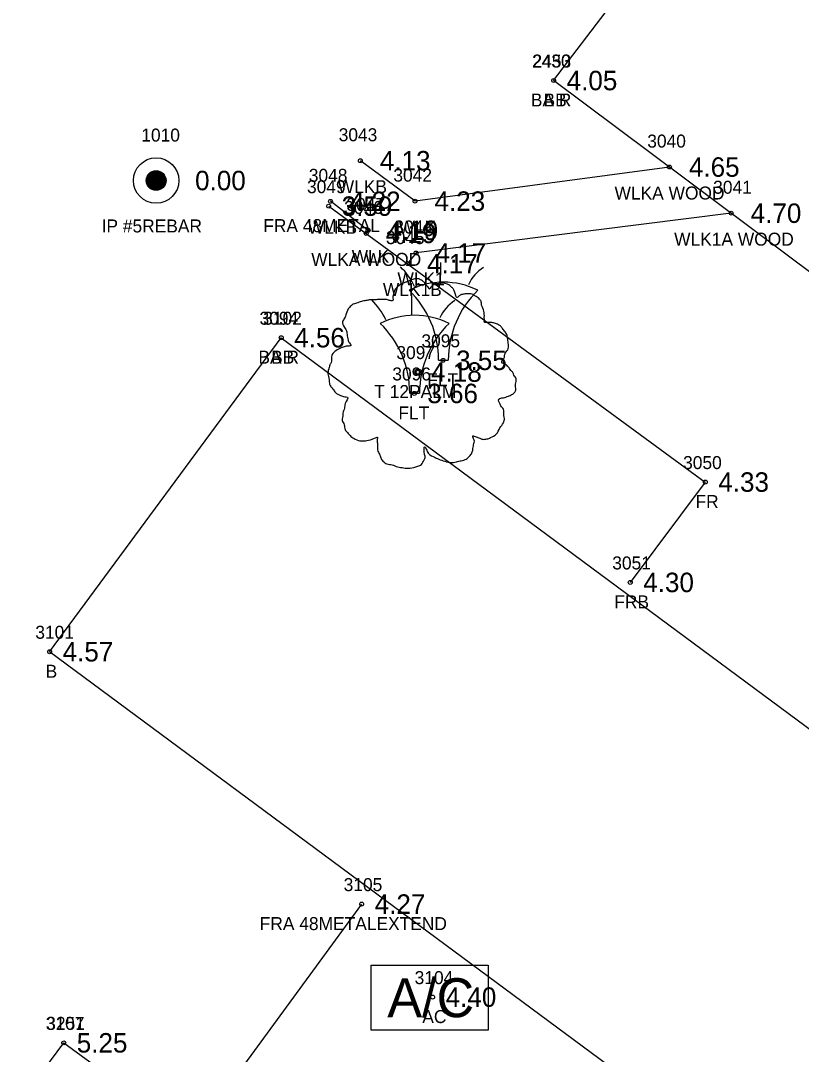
# Model space of a CAD drawing. Extents: x 2608598 to 2610682, y 641451 to 643526.
# Drawn here: x 2609905.8 to 2609965.9, y 642071.3 to 642151 of the extents above; entities that cross this region are included whole.
import ezdxf

# ---------------------------------------------------------------- set-up
doc = ezdxf.new("R2010")
doc.units = 0
for name, color, linetype in [('RD_EX_Bldg', 7, 'Continuous'), ('RD_EX_Bldg_txCode', 7, 'Continuous'), ('RD_EX_BldgApp', 7, 'Continuous'), ('RD_EX_BldgApp_txCode', 7, 'Continuous'), ('RD_EX_DV_Prop_txCode', 7, 'Continuous'), ('RD_EX_DV_PropPin', 7, 'Continuous'), ('RD_EX_Fence_Other', 7, 'Continuous'), ('RD_EX_Fence_Other_txCode', 7, 'Continuous'), ('RD_EX_Misc', 7, 'Continuous'), ('RD_EX_Misc_txCode', 7, 'Continuous'), ('RD_EX_TX_Bldg_ELEV', 7, 'Continuous'), ('RD_EX_TX_BldgApp_ELEV', 7, 'Continuous'), ('RD_EX_TX_DV_Prop_ELEV', 7, 'Continuous'), ('RD_EX_TX_Fence_Other_ELEV', 7, 'Continuous'), ('RD_EX_TX_Misc_ELEV', 7, 'Continuous'), ('RD_EX_TX_VEG_ELEV', 7, 'Continuous'), ('RD_EX_VEG', 7, 'Continuous'), ('RD_EX_VEG_txCode', 7, 'Continuous'), ('RD_SMD_Locator', 7, 'Continuous')]:
    doc.layers.add(name, color=color, linetype=linetype)

msp = doc.modelspace()

# ---------------------------------------------------------------- linework, layer by layer
at = {"layer": 'RD_EX_Bldg'}
for points in [[(2609946.85, 642146.346), (2609965.057, 642170.243), (2610017.876, 642130.878), (2610000.016, 642106.607), (2609946.85, 642146.346)], [(2609925.869, 642126.537), (2609978.853, 642087.305), (2609961.016, 642063.114), (2609908.032, 642102.345), (2609925.869, 642126.537)], [(2609909.121, 642072.222), (2609960.739, 642034.485), (2609938.692, 642004.745), (2609887.073, 642042.482), (2609909.121, 642072.222)]]:
    msp.add_lwpolyline(points, dxfattribs=at)
at = {"layer": 'RD_EX_BldgApp'}
for p, q in [((2609937.988, 642124.814), (2609938.738, 642124.814)), ((2609935.77, 642122.262), (2609936.52, 642122.262))]:
    msp.add_line(p, q, dxfattribs=at)
msp.add_lwpolyline([(2609932.796, 642073.193), (2609932.796, 642078.193), (2609941.796, 642078.193), (2609941.796, 642073.193)], close=True, dxfattribs=at)
for centre, radius, start, end in [((2609900.282, 642132.152), 37.876, 358.06712, 0.27154), ((2609931.671, 642128.457), 4.895, 24.32791, 46.26654), ((2609943.252, 642129.207), 3.283, 123.29064, 154.48862), ((2609938.363, 642124.814), 5.997, 63.77943, 116.22057), ((2609930.488, 642124.814), 7.5, 0, 45.83662), ((2609946.238, 642124.814), 7.5, 134.16338, 180), ((2609929.453, 642125.905), 4.895, 24.32791, 46.26654), ((2609898.064, 642129.6), 37.876, 358.06712, 0.27154), ((2609941.034, 642126.655), 3.283, 123.29064, 154.48862), ((2609936.145, 642122.262), 5.997, 63.77943, 116.22057), ((2609928.27, 642122.262), 7.5, 0, 45.83662), ((2609944.02, 642122.262), 7.5, 134.16338, 180)]:
    msp.add_arc(centre, radius, start, end, dxfattribs=at)
at = {"layer": 'RD_EX_DV_PropPin'}
for p, q in [((2609915.498, 642138.447), (2609915.498, 642138.839)), ((2609915.533, 642138.345), (2609915.533, 642138.941)), ((2609915.568, 642138.274), (2609915.568, 642139.013)), ((2609915.603, 642138.217), (2609915.603, 642139.07)), ((2609915.638, 642138.169), (2609915.638, 642139.117)), ((2609915.673, 642138.128), (2609915.673, 642139.158)), ((2609915.708, 642138.092), (2609915.708, 642139.194)), ((2609915.743, 642138.061), (2609915.743, 642139.225)), ((2609915.778, 642138.033), (2609915.778, 642139.253)), ((2609915.813, 642138.009), (2609915.813, 642139.278)), ((2609915.848, 642137.987), (2609915.848, 642139.3)), ((2609915.883, 642137.968), (2609915.883, 642139.319)), ((2609915.918, 642137.95), (2609915.918, 642139.336)), ((2609915.953, 642137.936), (2609915.953, 642139.351)), ((2609915.988, 642137.923), (2609915.988, 642139.364)), ((2609916.023, 642137.912), (2609916.023, 642139.375)), ((2609916.059, 642137.903), (2609916.059, 642139.384)), ((2609916.094, 642137.895), (2609916.094, 642139.391)), ((2609916.129, 642137.889), (2609916.129, 642139.397)), ((2609916.164, 642137.885), (2609916.164, 642139.401)), ((2609916.199, 642137.883), (2609916.199, 642139.403)), ((2609916.234, 642137.882), (2609916.234, 642139.404)), ((2609916.269, 642137.883), (2609916.269, 642139.403)), ((2609916.304, 642137.885), (2609916.304, 642139.401)), ((2609916.339, 642137.889), (2609916.339, 642139.397)), ((2609916.374, 642137.895), (2609916.374, 642139.391)), ((2609916.409, 642137.903), (2609916.409, 642139.384)), ((2609916.444, 642137.912), (2609916.444, 642139.375)), ((2609916.479, 642137.923), (2609916.479, 642139.364)), ((2609916.514, 642137.936), (2609916.514, 642139.351)), ((2609916.549, 642137.95), (2609916.549, 642139.336)), ((2609916.584, 642137.968), (2609916.584, 642139.319)), ((2609916.619, 642137.987), (2609916.619, 642139.3)), ((2609916.654, 642138.009), (2609916.654, 642139.278)), ((2609916.689, 642138.033), (2609916.689, 642139.253)), ((2609916.724, 642138.061), (2609916.724, 642139.225)), ((2609916.759, 642138.092), (2609916.759, 642139.194)), ((2609916.794, 642138.128), (2609916.794, 642139.158)), ((2609916.829, 642138.169), (2609916.829, 642139.117)), ((2609916.864, 642138.217), (2609916.864, 642139.07)), ((2609916.899, 642138.274), (2609916.899, 642139.013)), ((2609916.934, 642138.345), (2609916.934, 642138.941)), ((2609916.969, 642138.447), (2609916.969, 642138.839))]:
    msp.add_line(p, q, dxfattribs=at)
for radius in [1.75, 0.761]:
    msp.add_circle((2609916.234, 642138.643), radius, dxfattribs=at)
at = {"layer": 'RD_EX_Fence_Other'}
msp.add_line((2609932.063, 642082.907), (2609919.333, 642065.511), dxfattribs=at)
msp.add_lwpolyline([(2609929.524, 642136.669), (2609958.529, 642115.416), (2609952.749, 642107.687)], dxfattribs=at)
at = {"layer": 'RD_EX_Misc'}
for points in [[(2609955.767, 642139.681), (2609936.174, 642137.055), (2609931.964, 642140.169)], [(2609932.409, 642134.569), (2609932.56, 642134.803), (2609929.663, 642137.042)], [(2609960.523, 642136.126), (2609936.25, 642133.064), (2609935.604, 642132.246)]]:
    msp.add_lwpolyline(points, dxfattribs=at)
at = {"layer": 'RD_EX_VEG'}
for centre, radius in [((2609936.406, 642123.889), 0.25), ((2609936.393, 642123.87), 0.0001)]:
    msp.add_circle(centre, radius, dxfattribs=at)
for points in [[(2609936.538, 642131.056), (2609936.238, 642131.081), (2609935.913, 642130.981), (2609935.663, 642130.881), (2609935.438, 642130.806), (2609935.214, 642130.706), (2609934.914, 642130.532), (2609934.689, 642130.332), (2609934.564, 642130.082), (2609934.514, 642129.857), (2609934.464, 642129.582), (2609934.464, 642129.407), (2609934.339, 642129.382), (2609934.189, 642129.407), (2609933.939, 642129.482), (2609933.689, 642129.482), (2609933.439, 642129.482), (2609933.089, 642129.457), (2609932.74, 642129.457), (2609932.465, 642129.407), (2609932.14, 642129.357), (2609931.765, 642129.232), (2609931.415, 642129.107), (2609931.115, 642128.857), (2609930.865, 642128.382), (2609930.74, 642128.033), (2609930.591, 642127.783), (2609930.74, 642127.333), (2609930.915, 642126.983), (2609930.94, 642126.783), (2609931.015, 642126.358), (2609931.115, 642126.133), (2609931.24, 642125.933), (2609931.165, 642125.909), (2609930.79, 642125.859), (2609930.491, 642125.759), (2609930.066, 642125.534), (2609929.841, 642125.309), (2609929.741, 642124.984), (2609929.716, 642124.634), (2609929.616, 642124.434), (2609929.541, 642124.159), (2609929.516, 642124.084), (2609929.466, 642123.759), (2609929.566, 642123.31), (2609929.591, 642122.96), (2609929.716, 642122.735), (2609929.866, 642122.56), (2609930.041, 642122.31), (2609930.441, 642122.085), (2609930.765, 642121.985), (2609930.965, 642121.96), (2609930.79, 642121.46), (2609930.74, 642121.111), (2609930.616, 642120.711), (2609930.616, 642120.636), (2609930.566, 642120.161), (2609930.715, 642119.836), (2609930.79, 642119.461), (2609930.965, 642119.236), (2609931.24, 642118.937), (2609931.565, 642118.712), (2609932.065, 642118.587), (2609932.465, 642118.612), (2609933.04, 642118.787), (2609933.289, 642118.862), (2609933.264, 642118.687), (2609933.289, 642118.312), (2609933.289, 642117.887), (2609933.439, 642117.562), (2609933.539, 642117.287), (2609933.689, 642117.037), (2609934.014, 642116.813), (2609934.414, 642116.738), (2609934.839, 642116.588), (2609935.289, 642116.513), (2609935.788, 642116.488), (2609936.388, 642116.638), (2609936.663, 642116.763), (2609936.763, 642116.937), (2609936.963, 642117.312), (2609936.913, 642117.537), (2609936.938, 642118.137), (2609937.038, 642117.962), (2609937.213, 642117.612), (2609937.712, 642117.312), (2609938.112, 642117.137), (2609938.587, 642116.987), (2609938.887, 642116.912), (2609939.362, 642116.987), (2609939.737, 642117.062), (2609940.111, 642117.187), (2609940.411, 642117.462), (2609940.586, 642117.737), (2609940.636, 642118.012), (2609940.711, 642118.387), (2609940.761, 642118.562)], [(2609940.761, 642118.562), (2609940.686, 642118.737), (2609940.636, 642118.987), (2609940.711, 642118.962), (2609940.886, 642118.912), (2609941.161, 642118.787), (2609941.386, 642118.712), (2609941.711, 642118.737), (2609941.986, 642118.837), (2609942.435, 642119.112), (2609942.71, 642119.586), (2609942.985, 642119.986), (2609943.06, 642120.311), (2609943.01, 642120.536), (2609942.985, 642121.036), (2609942.785, 642121.286), (2609942.735, 642121.41), (2609942.635, 642121.81), (2609942.71, 642121.86), (2609942.985, 642121.91), (2609943.36, 642122.035), (2609943.635, 642122.16), (2609943.86, 642122.335), (2609943.935, 642122.56), (2609943.91, 642122.96), (2609943.96, 642123.36), (2609943.885, 642123.51), (2609943.785, 642123.659), (2609943.71, 642123.859), (2609943.56, 642124.009), (2609943.46, 642124.159), (2609943.36, 642124.259), (2609943.235, 642124.409), (2609943.06, 642124.534), (2609942.91, 642124.584), (2609942.86, 642124.734), (2609943.01, 642124.934), (2609943.06, 642125.034), (2609943.085, 642125.259), (2609943.31, 642125.609), (2609943.36, 642126.008), (2609943.31, 642126.433), (2609943.26, 642126.708), (2609943.11, 642126.983), (2609942.91, 642127.233), (2609942.785, 642127.408), (2609942.61, 642127.533), (2609942.285, 642127.658), (2609942.036, 642127.708), (2609941.686, 642127.708), (2609941.486, 642127.758), (2609941.511, 642127.808), (2609941.511, 642127.958), (2609941.511, 642128.233), (2609941.436, 642128.682), (2609941.286, 642129.182), (2609941.286, 642129.207), (2609941.186, 642129.457), (2609940.961, 642129.657), (2609940.786, 642129.757), (2609940.586, 642129.882), (2609940.336, 642129.907), (2609940.036, 642129.907), (2609939.762, 642129.857), (2609939.562, 642129.757), (2609939.387, 642129.632), (2609939.312, 642129.782), (2609939.212, 642130.082), (2609939.162, 642130.232), (2609939.012, 642130.407), (2609938.787, 642130.606), (2609938.337, 642130.731), (2609937.712, 642130.656), (2609937.413, 642130.457), (2609937.263, 642130.282), (2609937.213, 642130.407), (2609937.013, 642130.606), (2609936.913, 642130.781), (2609936.738, 642130.906), (2609936.588, 642131.006), (2609936.488, 642131.056)]]:
    msp.add_spline(points, degree=3, dxfattribs=at)
at = {"layer": 'RD_SMD_Locator'}
for centre in [(2609946.85, 642146.346), (2609946.85, 642146.346), (2609931.964, 642140.169), (2609955.767, 642139.681), (2609916.234, 642138.643), (2609929.663, 642137.042), (2609936.174, 642137.055), (2609929.524, 642136.669), (2609960.523, 642136.126), (2609932.409, 642134.569), (2609932.56, 642134.803), (2609936.25, 642133.064), (2609935.604, 642132.246), (2609925.869, 642126.537), (2609925.869, 642126.537), (2609938.335, 642124.796), (2609936.406, 642123.889), (2609936.118, 642122.244), (2609958.529, 642115.416), (2609952.749, 642107.687), (2609908.032, 642102.345), (2609932.063, 642082.907), (2609937.53, 642075.744), (2609909.121, 642072.222), (2609909.121, 642072.222)]:
    msp.add_circle(centre, 0.15, dxfattribs=at)

# ---------------------------------------------------------------- texts
at = {"layer": 'RD_EX_Bldg_txCode'}
for s, p in [('2430', (2609945.181, 642147.346)), ('2453', (2609945.22, 642147.346)), ('BA R', (2609945.094, 642144.346)), ('BB', (2609946.07, 642144.346)), ('3094', (2609924.199, 642127.537)), ('3102', (2609924.483, 642127.537)), ('BA R', (2609924.113, 642124.537)), ('BB', (2609925.089, 642124.537)), ('3101', (2609906.93, 642103.345)), ('B', (2609907.725, 642100.345)), ('3107', (2609907.735, 642073.222)), ('3251', (2609907.774, 642073.222))]:
    msp.add_text(s, height=1, dxfattribs=at).set_placement(p)
at = {"layer": 'RD_EX_BldgApp'}
msp.add_text('A/C', height=3, dxfattribs=at).set_placement((2609934.041, 642074.196))
at = {"layer": 'RD_EX_BldgApp_txCode'}
for s, p in [('3095', (2609936.666, 642125.796)), ('3096', (2609934.425, 642123.244)), ('FLT', (2609937.115, 642122.796)), ('FLT', (2609934.897, 642120.244)), ('3104', (2609936.144, 642076.744)), ('AC', (2609936.735, 642073.744))]:
    msp.add_text(s, height=1, dxfattribs=at).set_placement(p)
at = {"layer": 'RD_EX_DV_Prop_txCode'}
for s, p in [('1010', (2609915.092, 642141.643)), ('IP #5REBAR', (2609912.037, 642134.643))]:
    msp.add_text(s, height=1, dxfattribs=at).set_placement(p)
at = {"layer": 'RD_EX_Fence_Other_txCode'}
for s, p in [('3049', (2609927.855, 642137.669)), ('FRA 48METAL', (2609924.485, 642134.669)), ('3050', (2609956.82, 642116.416)), ('FR', (2609957.773, 642113.416)), ('3051', (2609951.363, 642108.687)), ('FRB', (2609951.52, 642105.687)), ('3105', (2609930.677, 642083.907)), ('FRA 48METALEXTEND', (2609924.213, 642080.907))]:
    msp.add_text(s, height=1, dxfattribs=at).set_placement(p)
at = {"layer": 'RD_EX_Misc_txCode'}
for s, p in [('3043', (2609930.294, 642141.669)), ('3040', (2609954.059, 642141.181)), ('3048', (2609927.993, 642138.542)), ('3042', (2609934.505, 642138.555)), ('WLKB', (2609930.224, 642137.669)), ('3041', (2609959.137, 642137.626)), ('WLKA WOOD', (2609951.539, 642137.181)), ('3046', (2609930.716, 642136.069)), ('3047', (2609930.891, 642136.303)), ('WLKB', (2609927.923, 642134.542)), ('3044', (2609934.581, 642134.564)), ('WLK', (2609934.907, 642134.555)), ('3045', (2609933.935, 642133.746)), ('WLK1A WOOD', (2609956.129, 642133.626)), ('WLKA WOOD', (2609928.18, 642132.069)), ('WLK', (2609931.293, 642132.303)), ('WLK1', (2609934.817, 642130.564)), ('WLK1B', (2609933.698, 642129.746))]:
    msp.add_text(s, height=1, dxfattribs=at).set_placement(p)
at = {"layer": 'RD_EX_TX_Bldg_ELEV'}
for s, p in [('4.05', (2609947.85, 642145.596)), ('4.05', (2609947.85, 642145.596)), ('4.56', (2609926.869, 642125.787)), ('4.56', (2609926.869, 642125.787)), ('4.57', (2609909.032, 642101.595)), ('5.25', (2609910.121, 642071.472)), ('5.25', (2609910.121, 642071.472))]:
    msp.add_text(s, height=1.5, dxfattribs=at).set_placement(p)
at = {"layer": 'RD_EX_TX_BldgApp_ELEV'}
for s, p in [('3.55', (2609939.335, 642124.046)), ('3.66', (2609937.118, 642121.494)), ('4.40', (2609938.53, 642074.994))]:
    msp.add_text(s, height=1.5, dxfattribs=at).set_placement(p)
at = {"layer": 'RD_EX_TX_DV_Prop_ELEV'}
msp.add_text('0.00', height=1.5, dxfattribs=at).set_placement((2609919.234, 642137.893))
at = {"layer": 'RD_EX_TX_Fence_Other_ELEV'}
for s, p in [('3.59', (2609930.524, 642135.919)), ('4.33', (2609959.529, 642114.666)), ('4.30', (2609953.749, 642106.937)), ('4.27', (2609933.063, 642082.157))]:
    msp.add_text(s, height=1.5, dxfattribs=at).set_placement(p)
at = {"layer": 'RD_EX_TX_Misc_ELEV'}
for s, p in [('4.13', (2609933.464, 642139.419)), ('4.65', (2609957.267, 642138.931)), ('4.22', (2609931.163, 642136.292)), ('4.23', (2609937.674, 642136.305)), ('4.70', (2609962.023, 642135.376)), ('4.19', (2609934.06, 642134.053)), ('4.19', (2609933.909, 642133.819)), ('4.17', (2609937.75, 642132.314)), ('4.17', (2609937.104, 642131.496))]:
    msp.add_text(s, height=1.5, dxfattribs=at).set_placement(p)
at = {"layer": 'RD_EX_TX_VEG_ELEV'}
msp.add_text('4.18', height=1.5, dxfattribs=at).set_placement((2609937.406, 642123.139))
at = {"layer": 'RD_EX_VEG_txCode'}
for s, p in [('3097', (2609934.737, 642124.889)), ('T 12PALM', (2609933.036, 642121.889))]:
    msp.add_text(s, height=1, dxfattribs=at).set_placement(p)

doc.saveas('drawing.dxf')
